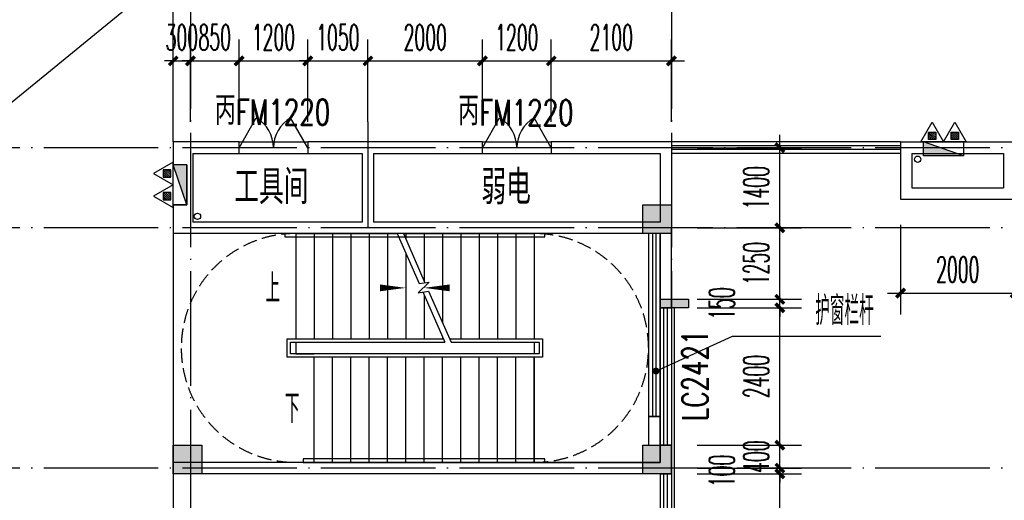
# Model space of a CAD drawing. Extents: x 1779708 to 7299578, y -1121471 to 88434.
# Tile 377 of 656: x 4757336 to 4774529, y -1028906 to -1020506. Entities that reach past the tile are written whole.
import ezdxf

# ---------------------------------------------------------------- set-up
doc = ezdxf.new("R2010")
doc.units = 0
doc.header["$LTSCALE"] = 1000
doc.header["$MEASUREMENT"] = 0
doc.linetypes.add('DASH', pattern=[0.35, 0.25, -0.1])
doc.linetypes.add('DOTE', pattern=[2.42, 2, -0.2, 0.02, -0.2])
doc.layers.get('0').update_dxf_attribs({"linetype": 'CONTINUOUS'})
doc.layers.get('Defpoints').update_dxf_attribs({"linetype": 'CONTINUOUS'})
for name, color, linetype in [('DIM_LEAD', 3, 'CONTINUOUS'), ('DIM_SYMB', 3, 'CONTINUOUS'), ('DIM_污水', 3, 'CONTINUOUS'), ('DOTE', 1, 'DOTE'), ('EQUIP_灭火器', 7, 'CONTINUOUS'), ('PUB_DIM', 3, 'CONTINUOUS'), ('PUB_TEXT', 7, 'CONTINUOUS'), ('SPACE', 7, 'CONTINUOUS'), ('STAIR', 2, 'CONTINUOUS'), ('WALL', 255, 'CONTINUOUS'), ('WINDOW', 2, 'CONTINUOUS'), ('WINDOW_TEXT', 7, 'CONTINUOUS'), ('修改', 6, 'CONTINUOUS'), ('墙柱', 2, 'CONTINUOUS'), ('室外构件', 4, 'CONTINUOUS'), ('栏杆', 6, 'CONTINUOUS'), ('看线', 3, 'CONTINUOUS')]:
    doc.layers.add(name, color=color, linetype=linetype)
doc.styles.add('_TCH_DIM', font='SIMPLEX.shx', dxfattribs={"width": 0.7, "bigfont": 'GBCBIG.shx'})
doc.styles.add('_TCH_DIM_T3', font='SIMPLEX.shx', dxfattribs={"width": 0.494118, "bigfont": 'GBCBIG.shx'})
doc.styles.add('_TCH_SPACE', font='SIMPLEX', dxfattribs={"height": 5, "bigfont": 'GBCBIG'})
doc.styles.add('_TCH_WINDOW', font='SIMPLEX', dxfattribs={"height": 3.5, "bigfont": 'GBCBIG'})
doc.dimstyles.new('_TCH_ARCH&&150', dxfattribs={"dimtxt": 446.25, "dimasz": 150, "dimexe": 375, "dimexo": 450, "dimgap": 189.375, "dimtad": 1, "dimdec": 0, "dimzin": 0, "dimdsep": 46, "dimtxsty": '_TCH_DIM_T3', "dimblk": 'ARCHTICK', "dimcen": 0.09, "dimdle": 225, "dimclrt": 7, "dimazin": 2, "dimtfac": 1, "dimtdec": 0, "dimtix": 1, "dimtmove": 2, "dimatfit": 3, "dimfxl": 250, "dimtolj": 1, "dimtzin": 0, "dimarcsym": 0})

# ---------------------------------------------------------------- blocks, each defined once
blk = doc.blocks.new('A$C159220C3')
at = {"layer": 'DOTE'}
for p, q in [((68000, 149200), (68000, 7200)), ((76400, 149200), (76400, 7200)), ((86800, 47300), (7200, 47300)), ((86800, 45900), (59600, 45900)), ((86800, 41700), (59600, 41700))]:
    blk.add_line(p, q, dxfattribs=at)
blk = doc.blocks.new('A$C606A0922')
at = {"layer": '墙柱'}
h = blk.add_hatch(color=256, dxfattribs=at)
h.paths.add_polyline_path([(24950, 87000), (25450, 87000), (25450, 87500), (24950, 87500)])
h.paths.add_polyline_path([(66900, 125200), (67500, 125200), (67500, 124600), (66900, 124600)])
h.paths.add_polyline_path([(16600, 125200), (17100, 125200), (17100, 124700), (16600, 124700)])
h.paths.add_polyline_path([(27130, 122900), (27130, 122600), (26430, 122600), (26430, 122900)])
h.paths.add_polyline_path([(54500, 138000), (55000, 138000), (55000, 137500), (54500, 137500)])
h.paths.add_polyline_path([(16600, 87000), (17100, 87000), (17100, 87500), (16600, 87500)])
h.paths.add_polyline_path([(42000, 96300), (42500, 96300), (42500, 96800), (42000, 96800)])
h.paths.add_polyline_path([(58500, 105100), (59000, 105100), (59000, 105600), (58500, 105600)])
h.paths.add_polyline_path([(13000, 93250), (13500, 93250), (13500, 93750), (13000, 93750)])
h.paths.add_polyline_path([(66700, 100900), (67200, 100900), (67200, 101400), (66700, 101400)])
h.paths.add_polyline_path([(20700, 118600), (21200, 118600), (21200, 118100), (20700, 118100)])
h.paths.add_polyline_path([(20700, 112000), (21200, 112000), (21200, 111500), (20700, 111500)])
h.paths.add_polyline_path([(13000, 106150), (13500, 106150), (13500, 105650), (13000, 105650)])
h.paths.add_polyline_path([(20700, 99800), (21200, 99800), (21200, 100300), (20700, 100300)])
h.paths.add_polyline_path([(13000, 87000), (13500, 87000), (13500, 87500), (13000, 87500)])
h.paths.add_polyline_path([(74900, 125200), (75600, 125200), (75600, 124600), (74900, 124600)])
h.paths.add_polyline_path([(54900, 113500), (54400, 113500), (54400, 113000), (54900, 113000)])
h.paths.add_polyline_path([(74900, 96300), (75600, 96300), (75600, 96800), (74900, 96800)])
h.paths.add_polyline_path([(500, 93250), (1000, 93250), (1000, 93750), (500, 93750)])
h.paths.add_polyline_path([(500, 106150), (1000, 106150), (1000, 105650), (500, 105650)])
h.paths.add_polyline_path([(8400, 125200), (8900, 125200), (8900, 124700), (8400, 124700)])
h.paths.add_polyline_path([(66900, 113600), (67500, 113600), (67500, 113000), (66900, 113000)])
h.paths.add_polyline_path([(74900, 113000), (75600, 113000), (75600, 113600), (74900, 113600)])
h.paths.add_polyline_path([(58500, 113000), (59100, 113000), (59100, 113600), (58500, 113600)])
h.paths.add_polyline_path([(66700, 105100), (67200, 105100), (67200, 105600), (66700, 105600)])
h.paths.add_polyline_path([(54400, 105100), (54900, 105100), (54900, 105600), (54400, 105600)])
h.paths.add_polyline_path([(50150, 125200), (50650, 125200), (50650, 124700), (50150, 124700)])
h.paths.add_polyline_path([(46200, 87000), (46700, 87000), (46700, 87500), (46200, 87500)])
h.paths.add_polyline_path([(42500, 99800), (42000, 99800), (42000, 100300), (42500, 100300)])
h.paths.add_polyline_path([(42500, 87000), (42000, 87000), (42000, 87500), (42500, 87500)])
h.paths.add_polyline_path([(24900, 99800), (25400, 99800), (25400, 100300), (24900, 100300)])
h.paths.add_polyline_path([(20700, 106150), (21200, 106150), (21200, 105650), (20700, 105650)])
h.paths.add_polyline_path([(13000, 100300), (13500, 100300), (13500, 99800), (13000, 99800)])
h.paths.add_polyline_path([(16600, 112000), (17100, 112000), (17100, 111500), (16600, 111500)])
h.paths.add_polyline_path([(8200, 112000), (8700, 112000), (8700, 111500), (8200, 111500)])
h.paths.add_polyline_path([(500, 112000), (1000, 112000), (1000, 111500), (500, 111500)])
h.paths.add_polyline_path([(16600, 118600), (17100, 118600), (17100, 118100), (16600, 118100)])
h.paths.add_polyline_path([(8400, 118700), (8900, 118700), (8900, 118100), (8400, 118100)])
h.paths.add_polyline_path([(74900, 99500), (75600, 99500), (75600, 100000), (74900, 100000)])
h.paths.add_polyline_path([(75100, 87000), (75600, 87000), (75600, 87500), (75100, 87500)])
h.paths.add_polyline_path([(66900, 96200), (67500, 96200), (67500, 96800), (66900, 96800)])
h.paths.add_polyline_path([(66950, 87000), (67450, 87000), (67450, 87500), (66950, 87500)])
h.paths.add_polyline_path([(58500, 96200), (59100, 96200), (59100, 96800), (58500, 96800)])
h.paths.add_polyline_path([(58550, 87000), (59050, 87000), (59050, 87500), (58550, 87500)])
h.paths.add_polyline_path([(50150, 99800), (50650, 99800), (50650, 100300), (50150, 100300)])
h.paths.add_polyline_path([(50150, 96300), (50650, 96300), (50650, 96800), (50150, 96800)])
h.paths.add_polyline_path([(50150, 87000), (50650, 87000), (50650, 87500), (50150, 87500)])
h.paths.add_polyline_path([(33100, 99800), (33600, 99800), (33600, 100300), (33100, 100300)])
h.paths.add_polyline_path([(33100, 96300), (33600, 96300), (33600, 96800), (33100, 96800)])
h.paths.add_polyline_path([(24900, 96300), (25400, 96300), (25400, 96800), (24900, 96800)])
h.paths.add_polyline_path([(500, 99800), (1000, 99800), (1000, 100300), (500, 100300)])
h.paths.add_polyline_path([(16600, 96300), (17100, 96300), (17100, 96800), (16600, 96800)])
h.paths.add_polyline_path([(33100, 87000), (33600, 87000), (33600, 87500), (33100, 87500)])
h.paths.add_polyline_path([(500, 87000), (1000, 87000), (1000, 87500), (500, 87500)])
h.paths.add_polyline_path([(74900, 128700), (75600, 128700), (75600, 128200), (74900, 128200)])
h.paths.add_polyline_path([(74900, 138000), (75600, 138000), (75600, 137500), (74900, 137500)])
h.paths.add_polyline_path([(66950, 128700), (67450, 128700), (67450, 128200), (66950, 128200)])
h.paths.add_polyline_path([(66950, 138000), (67450, 138000), (67450, 137500), (66950, 137500)])
h.paths.add_polyline_path([(58500, 125200), (59100, 125200), (59100, 124600), (58500, 124600)])
h.paths.add_polyline_path([(58550, 128700), (59050, 128700), (59050, 128200), (58550, 128200)])
h.paths.add_polyline_path([(58550, 138000), (59050, 138000), (59050, 137500), (58550, 137500)])
h.paths.add_polyline_path([(50150, 128700), (50650, 128700), (50650, 128200), (50150, 128200)])
h.paths.add_polyline_path([(50150, 138000), (50650, 138000), (50650, 137500), (50150, 137500)])
h.paths.add_polyline_path([(42000, 125200), (42500, 125200), (42500, 124700), (42000, 124700)])
h.paths.add_polyline_path([(42000, 128700), (42500, 128700), (42500, 128200), (42000, 128200)])
h.paths.add_polyline_path([(33100, 125200), (33600, 125200), (33600, 124700), (33100, 124700)])
h.paths.add_polyline_path([(25060, 125200), (25660, 125200), (25660, 124800), (25060, 124800)])
h.paths.add_polyline_path([(33100, 128700), (33600, 128700), (33600, 128200), (33100, 128200)])
h.paths.add_polyline_path([(24950, 128700), (25450, 128700), (25450, 128200), (24950, 128200)])
h.paths.add_polyline_path([(0, 125500), (700, 125500), (700, 125000), (0, 125000)])
h.paths.add_polyline_path([(0, 128700), (700, 128700), (700, 128200), (0, 128200)])
h.paths.add_polyline_path([(8150, 128700), (8650, 128700), (8650, 128200), (8150, 128200)])
h.paths.add_polyline_path([(16550, 128700), (17050, 128700), (17050, 128200), (16550, 128200)])
h.paths.add_polyline_path([(42000, 138000), (42500, 138000), (42500, 137500), (42000, 137500)])
h.paths.add_polyline_path([(33100, 138000), (33600, 138000), (33600, 137500), (33100, 137500)])
h.paths.add_polyline_path([(24950, 138000), (25450, 138000), (25450, 137500), (24950, 137500)])
h.paths.add_polyline_path([(16550, 138000), (17050, 138000), (17050, 137500), (16550, 137500)])
h.paths.add_polyline_path([(8150, 138000), (8650, 138000), (8650, 137500), (8150, 137500)])
h.paths.add_polyline_path([(0, 138000), (500, 138000), (500, 137500), (0, 137500)])
h.paths.add_polyline_path([(24950, 51000), (25450, 51000), (25450, 50500), (24950, 50500)])
h.paths.add_polyline_path([(66900, 12800), (67500, 12800), (67500, 13400), (66900, 13400)])
h.paths.add_polyline_path([(16600, 12800), (17100, 12800), (17100, 13300), (16600, 13300)])
h.paths.add_polyline_path([(27130, 15100), (27130, 15400), (26430, 15400), (26430, 15100)])
h.paths.add_polyline_path([(54500, 0), (55000, 0), (55000, 500), (54500, 500)])
h.paths.add_polyline_path([(16600, 51000), (17100, 51000), (17100, 50500), (16600, 50500)])
h.paths.add_polyline_path([(42000, 41700), (42500, 41700), (42500, 41200), (42000, 41200)])
h.paths.add_polyline_path([(58500, 32900), (59000, 32900), (59000, 32400), (58500, 32400)])
h.paths.add_polyline_path([(13000, 44750), (13500, 44750), (13500, 44250), (13000, 44250)])
h.paths.add_polyline_path([(66700, 37100), (67200, 37100), (67200, 36600), (66700, 36600)])
h.paths.add_polyline_path([(20700, 19400), (21200, 19400), (21200, 19900), (20700, 19900)])
h.paths.add_polyline_path([(20700, 26000), (21200, 26000), (21200, 26500), (20700, 26500)])
h.paths.add_polyline_path([(13000, 31850), (13500, 31850), (13500, 32350), (13000, 32350)])
h.paths.add_polyline_path([(20700, 38200), (21200, 38200), (21200, 37700), (20700, 37700)])
h.paths.add_polyline_path([(13000, 51000), (13500, 51000), (13500, 50500), (13000, 50500)])
h.paths.add_polyline_path([(74900, 12800), (75600, 12800), (75600, 13400), (74900, 13400)])
h.paths.add_polyline_path([(54900, 24500), (54400, 24500), (54400, 25000), (54900, 25000)])
h.paths.add_polyline_path([(74900, 41700), (75600, 41700), (75600, 41200), (74900, 41200)])
h.paths.add_polyline_path([(500, 44750), (1000, 44750), (1000, 44250), (500, 44250)])
h.paths.add_polyline_path([(500, 31850), (1000, 31850), (1000, 32350), (500, 32350)])
h.paths.add_polyline_path([(8400, 12800), (8900, 12800), (8900, 13300), (8400, 13300)])
h.paths.add_polyline_path([(66900, 24400), (67500, 24400), (67500, 25000), (66900, 25000)])
h.paths.add_polyline_path([(74900, 25000), (75600, 25000), (75600, 24400), (74900, 24400)])
h.paths.add_polyline_path([(58500, 25000), (59100, 25000), (59100, 24400), (58500, 24400)])
h.paths.add_polyline_path([(66700, 32900), (67200, 32900), (67200, 32400), (66700, 32400)])
h.paths.add_polyline_path([(54400, 32900), (54900, 32900), (54900, 32400), (54400, 32400)])
h.paths.add_polyline_path([(50150, 12800), (50650, 12800), (50650, 13300), (50150, 13300)])
h.paths.add_polyline_path([(46200, 51000), (46700, 51000), (46700, 50500), (46200, 50500)])
h.paths.add_polyline_path([(42500, 38200), (42000, 38200), (42000, 37700), (42500, 37700)])
h.paths.add_polyline_path([(42500, 51000), (42000, 51000), (42000, 50500), (42500, 50500)])
h.paths.add_polyline_path([(24900, 38200), (25400, 38200), (25400, 37700), (24900, 37700)])
h.paths.add_polyline_path([(20700, 31850), (21200, 31850), (21200, 32350), (20700, 32350)])
h.paths.add_polyline_path([(13000, 37700), (13500, 37700), (13500, 38200), (13000, 38200)])
h.paths.add_polyline_path([(16600, 26000), (17100, 26000), (17100, 26500), (16600, 26500)])
h.paths.add_polyline_path([(8200, 26000), (8700, 26000), (8700, 26500), (8200, 26500)])
h.paths.add_polyline_path([(500, 26000), (1000, 26000), (1000, 26500), (500, 26500)])
h.paths.add_polyline_path([(16600, 19400), (17100, 19400), (17100, 19900), (16600, 19900)])
h.paths.add_polyline_path([(8400, 19300), (8900, 19300), (8900, 19900), (8400, 19900)])
h.paths.add_polyline_path([(74900, 38500), (75600, 38500), (75600, 38000), (74900, 38000)])
h.paths.add_polyline_path([(75100, 51000), (75600, 51000), (75600, 50500), (75100, 50500)])
h.paths.add_polyline_path([(66900, 41800), (67500, 41800), (67500, 41200), (66900, 41200)])
h.paths.add_polyline_path([(66950, 51000), (67450, 51000), (67450, 50500), (66950, 50500)])
h.paths.add_polyline_path([(58500, 41800), (59100, 41800), (59100, 41200), (58500, 41200)])
h.paths.add_polyline_path([(58550, 51000), (59050, 51000), (59050, 50500), (58550, 50500)])
h.paths.add_polyline_path([(50150, 38200), (50650, 38200), (50650, 37700), (50150, 37700)])
h.paths.add_polyline_path([(50150, 41700), (50650, 41700), (50650, 41200), (50150, 41200)])
h.paths.add_polyline_path([(50150, 51000), (50650, 51000), (50650, 50500), (50150, 50500)])
h.paths.add_polyline_path([(33100, 38200), (33600, 38200), (33600, 37700), (33100, 37700)])
h.paths.add_polyline_path([(33100, 41700), (33600, 41700), (33600, 41200), (33100, 41200)])
h.paths.add_polyline_path([(24900, 41700), (25400, 41700), (25400, 41200), (24900, 41200)])
h.paths.add_polyline_path([(500, 38200), (1000, 38200), (1000, 37700), (500, 37700)])
h.paths.add_polyline_path([(16600, 41700), (17100, 41700), (17100, 41200), (16600, 41200)])
h.paths.add_polyline_path([(33100, 51000), (33600, 51000), (33600, 50500), (33100, 50500)])
h.paths.add_polyline_path([(500, 51000), (1000, 51000), (1000, 50500), (500, 50500)])
h.paths.add_polyline_path([(74900, 9300), (75600, 9300), (75600, 9800), (74900, 9800)])
h.paths.add_polyline_path([(74900, 0), (75600, 0), (75600, 500), (74900, 500)])
h.paths.add_polyline_path([(66950, 9300), (67450, 9300), (67450, 9800), (66950, 9800)])
h.paths.add_polyline_path([(66950, 0), (67450, 0), (67450, 500), (66950, 500)])
h.paths.add_polyline_path([(58500, 12800), (59100, 12800), (59100, 13400), (58500, 13400)])
h.paths.add_polyline_path([(58550, 9300), (59050, 9300), (59050, 9800), (58550, 9800)])
h.paths.add_polyline_path([(58550, 0), (59050, 0), (59050, 500), (58550, 500)])
h.paths.add_polyline_path([(50150, 9300), (50650, 9300), (50650, 9800), (50150, 9800)])
h.paths.add_polyline_path([(50150, 0), (50650, 0), (50650, 500), (50150, 500)])
h.paths.add_polyline_path([(42000, 12800), (42500, 12800), (42500, 13300), (42000, 13300)])
h.paths.add_polyline_path([(42000, 9300), (42500, 9300), (42500, 9800), (42000, 9800)])
h.paths.add_polyline_path([(33100, 12800), (33600, 12800), (33600, 13300), (33100, 13300)])
h.paths.add_polyline_path([(25060, 12800), (25660, 12800), (25660, 13200), (25060, 13200)])
h.paths.add_polyline_path([(33100, 9300), (33600, 9300), (33600, 9800), (33100, 9800)])
h.paths.add_polyline_path([(24950, 9300), (25450, 9300), (25450, 9800), (24950, 9800)])
h.paths.add_polyline_path([(0, 12500), (700, 12500), (700, 13000), (0, 13000)])
h.paths.add_polyline_path([(0, 9300), (700, 9300), (700, 9800), (0, 9800)])
h.paths.add_polyline_path([(8150, 9300), (8650, 9300), (8650, 9800), (8150, 9800)])
h.paths.add_polyline_path([(16550, 9300), (17050, 9300), (17050, 9800), (16550, 9800)])
h.paths.add_polyline_path([(42000, 0), (42500, 0), (42500, 500), (42000, 500)])
h.paths.add_polyline_path([(33100, 0), (33600, 0), (33600, 500), (33100, 500)])
h.paths.add_polyline_path([(24950, 0), (25450, 0), (25450, 500), (24950, 500)])
h.paths.add_polyline_path([(16550, 0), (17050, 0), (17050, 500), (16550, 500)])
h.paths.add_polyline_path([(8150, 0), (8650, 0), (8650, 500), (8150, 500)])
h.paths.add_polyline_path([(0, 0), (500, 0), (500, 500), (0, 500)])
for points in [[(66700, 37100), (67200, 37100), (67200, 36600), (66700, 36600)], [(58500, 32900), (59000, 32900), (59000, 32400), (58500, 32400)], [(66700, 32900), (67200, 32900), (67200, 32400), (66700, 32400)]]:
    blk.add_lwpolyline(points, close=True, dxfattribs=at)
blk = doc.blocks.new('$TwtSys$00000545')
h = blk.add_hatch()
h.set_pattern_fill('ANSI31', color=256, scale=200, angle=180, style=0)
h.set_pattern_definition([(225, (199409.273, 63921.482), (17.6776695, -17.6776695), [])])
h.paths.add_polyline_path([(65, 174), (-65, 174), (-65, 44), (65, 44)])
for p, q in [((0, 344), (-198, 0)), ((198, 0), (0, 344)), ((-198, 0), (198, 0))]:
    blk.add_line(p, q)
blk.add_lwpolyline([(65, 174), (-65, 174), (-65, 44), (65, 44)], close=True)
blk = doc.blocks.new('$DorLib2D$00000231')
at = {"color": 0}
for p, q in [((-0.5, 0), (-0.25, 0.433)), ((0.5, 0), (0.25, 0.433))]:
    blk.add_line(p, q, dxfattribs=at)
for centre, start, end in [((-0.5, 0), 0, 60), ((0.5, 0), 120, 180)]:
    blk.add_arc(centre, 0.5, start, end, dxfattribs=at)
blk = doc.blocks.new('$WINLIB2D$00000001')
at = {"color": 0}
for points in [[(-0.5, 0.5), (-0.5, -0.5)], [(-0.5, 0.5), (0.5, 0.5)], [(0.5, -0.5), (0.5, 0.5)], [(0.5, 0.1667), (-0.5, 0.1667)], [(0.5, -0.1667), (-0.5, -0.1667)], [(-0.5, -0.5), (0.5, -0.5)]]:
    blk.add_lwpolyline(points, dxfattribs=at)
blk = doc.blocks.new('_ArchTick')
at = {"color": 0, "linetype": 'ByBlock', "const_width": 0.4}
blk.add_lwpolyline([(-0.5, -0.5), (0.5, 0.5)], dxfattribs=at)
blk = doc.blocks.new('*D5608')
at = {"layer": 'Defpoints', "color": 0, "transparency": 16777216}
for p in [(4768717, -1021227), (4766617, -1022743), (4768717, -1022743)]:
    blk.add_point(p, dxfattribs=at)
at = {"layer": 'PUB_DIM', "color": 0, "lineweight": -2, "transparency": 16777216}
for p, q in [((4766617, -1022293), (4766617, -1020852)), ((4768717, -1022293), (4768717, -1020852)), ((4766392, -1021227), (4768942, -1021227))]:
    blk.add_line(p, q, dxfattribs=at)
at = {"layer": 'PUB_DIM', "color": 0, "lineweight": -2, "transparency": 16777216, "xscale": 150, "yscale": 150, "zscale": 150, "rotation": 180}
blk.add_blockref('_ArchTick', (4766617, -1021227), dxfattribs=at)
at = {"layer": 'PUB_DIM', "color": 0, "lineweight": -2, "transparency": 16777216, "xscale": 150, "yscale": 150, "zscale": 150}
blk.add_blockref('_ArchTick', (4768717, -1021227), dxfattribs=at)
at = {"layer": 'PUB_DIM', "color": 7, "transparency": 16777216, "insert": (4767667, -1020815), "char_height": 446.2, "attachment_point": 5, "style": '_TCH_DIM_T3'}
blk.add_mtext('\\A1;2100', dxfattribs=at)
blk = doc.blocks.new('*D5609')
at = {"layer": 'Defpoints', "color": 0, "transparency": 16777216}
for p in [(4766617, -1021227), (4765417, -1022743), (4766617, -1022743)]:
    blk.add_point(p, dxfattribs=at)
at = {"layer": 'PUB_DIM', "color": 0, "lineweight": -2, "transparency": 16777216}
for p, q in [((4765417, -1022293), (4765417, -1020852)), ((4766617, -1022293), (4766617, -1020852)), ((4765192, -1021227), (4766842, -1021227))]:
    blk.add_line(p, q, dxfattribs=at)
at = {"layer": 'PUB_DIM', "color": 0, "lineweight": -2, "transparency": 16777216, "xscale": 150, "yscale": 150, "zscale": 150, "rotation": 180}
blk.add_blockref('_ArchTick', (4765417, -1021227), dxfattribs=at)
at = {"layer": 'PUB_DIM', "color": 0, "lineweight": -2, "transparency": 16777216, "xscale": 150, "yscale": 150, "zscale": 150}
blk.add_blockref('_ArchTick', (4766617, -1021227), dxfattribs=at)
at = {"layer": 'PUB_DIM', "color": 7, "transparency": 16777216, "insert": (4766017, -1020815), "char_height": 446.2, "attachment_point": 5, "style": '_TCH_DIM_T3'}
blk.add_mtext('\\A1;1200', dxfattribs=at)
blk = doc.blocks.new('*D5610')
at = {"layer": 'Defpoints', "color": 0, "transparency": 16777216}
for p in [(4765417, -1021227), (4763417, -1022743), (4765417, -1022743)]:
    blk.add_point(p, dxfattribs=at)
at = {"layer": 'PUB_DIM', "color": 0, "lineweight": -2, "transparency": 16777216}
for p, q in [((4763417, -1022293), (4763417, -1020852)), ((4765417, -1022293), (4765417, -1020852)), ((4763192, -1021227), (4765642, -1021227))]:
    blk.add_line(p, q, dxfattribs=at)
at = {"layer": 'PUB_DIM', "color": 0, "lineweight": -2, "transparency": 16777216, "xscale": 150, "yscale": 150, "zscale": 150, "rotation": 180}
blk.add_blockref('_ArchTick', (4763417, -1021227), dxfattribs=at)
at = {"layer": 'PUB_DIM', "color": 0, "lineweight": -2, "transparency": 16777216, "xscale": 150, "yscale": 150, "zscale": 150}
blk.add_blockref('_ArchTick', (4765417, -1021227), dxfattribs=at)
at = {"layer": 'PUB_DIM', "color": 7, "transparency": 16777216, "insert": (4764417, -1020815), "char_height": 446.2, "attachment_point": 5, "style": '_TCH_DIM_T3'}
blk.add_mtext('\\A1;2000', dxfattribs=at)
blk = doc.blocks.new('*D5611')
at = {"layer": 'Defpoints', "color": 0, "transparency": 16777216}
for p in [(4763417, -1021227), (4762367, -1022743), (4763417, -1022743)]:
    blk.add_point(p, dxfattribs=at)
at = {"layer": 'PUB_DIM', "color": 0, "lineweight": -2, "transparency": 16777216}
for p, q in [((4762367, -1022293), (4762367, -1020852)), ((4763417, -1022293), (4763417, -1020852)), ((4762367, -1021227), (4762217, -1021227)), ((4762367, -1021227), (4763417, -1021227)), ((4763417, -1021227), (4763567, -1021227))]:
    blk.add_line(p, q, dxfattribs=at)
at = {"layer": 'PUB_DIM', "color": 0, "lineweight": -2, "transparency": 16777216, "xscale": 150, "yscale": 150, "zscale": 150}
blk.add_blockref('_ArchTick', (4762367, -1021227), dxfattribs=at)
at = {"layer": 'PUB_DIM', "color": 0, "lineweight": -2, "transparency": 16777216, "xscale": 150, "yscale": 150, "zscale": 150, "rotation": 180}
blk.add_blockref('_ArchTick', (4763417, -1021227), dxfattribs=at)
at = {"layer": 'PUB_DIM', "color": 7, "transparency": 16777216, "insert": (4762892, -1020815), "char_height": 446.2, "attachment_point": 5, "style": '_TCH_DIM_T3'}
blk.add_mtext('\\A1;1050', dxfattribs=at)
blk = doc.blocks.new('*D5612')
at = {"layer": 'Defpoints', "color": 0, "transparency": 16777216}
for p in [(4762367, -1021227), (4761167, -1022743), (4762367, -1022743)]:
    blk.add_point(p, dxfattribs=at)
at = {"layer": 'PUB_DIM', "color": 0, "lineweight": -2, "transparency": 16777216}
for p, q in [((4761167, -1022293), (4761167, -1020852)), ((4762367, -1022293), (4762367, -1020852)), ((4760942, -1021227), (4762592, -1021227))]:
    blk.add_line(p, q, dxfattribs=at)
at = {"layer": 'PUB_DIM', "color": 0, "lineweight": -2, "transparency": 16777216, "xscale": 150, "yscale": 150, "zscale": 150, "rotation": 180}
blk.add_blockref('_ArchTick', (4761167, -1021227), dxfattribs=at)
at = {"layer": 'PUB_DIM', "color": 0, "lineweight": -2, "transparency": 16777216, "xscale": 150, "yscale": 150, "zscale": 150}
blk.add_blockref('_ArchTick', (4762367, -1021227), dxfattribs=at)
at = {"layer": 'PUB_DIM', "color": 7, "transparency": 16777216, "insert": (4761767, -1020815), "char_height": 446.2, "attachment_point": 5, "style": '_TCH_DIM_T3'}
blk.add_mtext('\\A1;1200', dxfattribs=at)
blk = doc.blocks.new('*D5613')
at = {"layer": 'Defpoints', "color": 0, "transparency": 16777216}
for p in [(4761167, -1021227), (4760317, -1022743), (4761167, -1022743)]:
    blk.add_point(p, dxfattribs=at)
at = {"layer": 'PUB_DIM', "color": 0, "lineweight": -2, "transparency": 16777216}
for p, q in [((4760317, -1022293), (4760317, -1020852)), ((4761167, -1022293), (4761167, -1020852)), ((4760317, -1021227), (4760167, -1021227)), ((4760317, -1021227), (4761167, -1021227)), ((4761167, -1021227), (4761317, -1021227))]:
    blk.add_line(p, q, dxfattribs=at)
at = {"layer": 'PUB_DIM', "color": 0, "lineweight": -2, "transparency": 16777216, "xscale": 150, "yscale": 150, "zscale": 150}
blk.add_blockref('_ArchTick', (4760317, -1021227), dxfattribs=at)
at = {"layer": 'PUB_DIM', "color": 0, "lineweight": -2, "transparency": 16777216, "xscale": 150, "yscale": 150, "zscale": 150, "rotation": 180}
blk.add_blockref('_ArchTick', (4761167, -1021227), dxfattribs=at)
at = {"layer": 'PUB_DIM', "color": 7, "transparency": 16777216, "insert": (4760742, -1020815), "char_height": 446.2, "attachment_point": 5, "style": '_TCH_DIM_T3'}
blk.add_mtext('\\A1;850', dxfattribs=at)
blk = doc.blocks.new('*D5614')
at = {"layer": 'Defpoints', "color": 0, "transparency": 16777216}
for p in [(4760317, -1021227), (4760017, -1022743), (4760317, -1022743)]:
    blk.add_point(p, dxfattribs=at)
at = {"layer": 'PUB_DIM', "color": 0, "lineweight": -2, "transparency": 16777216}
for p, q in [((4760017, -1022293), (4760017, -1020852)), ((4760317, -1022293), (4760317, -1020852)), ((4760017, -1021227), (4759867, -1021227)), ((4760017, -1021227), (4760317, -1021227)), ((4760317, -1021227), (4760467, -1021227))]:
    blk.add_line(p, q, dxfattribs=at)
at = {"layer": 'PUB_DIM', "color": 0, "lineweight": -2, "transparency": 16777216, "xscale": 150, "yscale": 150, "zscale": 150}
blk.add_blockref('_ArchTick', (4760017, -1021227), dxfattribs=at)
at = {"layer": 'PUB_DIM', "color": 0, "lineweight": -2, "transparency": 16777216, "xscale": 150, "yscale": 150, "zscale": 150, "rotation": 180}
blk.add_blockref('_ArchTick', (4760317, -1021227), dxfattribs=at)
at = {"layer": 'PUB_DIM', "color": 7, "transparency": 16777216, "insert": (4760167, -1020815), "char_height": 446.2, "attachment_point": 5, "style": '_TCH_DIM_T3'}
blk.add_mtext('\\A1;300', dxfattribs=at)
blk = doc.blocks.new('*D5681')
at = {"layer": 'Defpoints', "color": 0, "transparency": 16777216}
for p in [(4772717, -1023643), (4774717, -1023643), (4774717, -1025284)]:
    blk.add_point(p, dxfattribs=at)
at = {"layer": 'PUB_DIM', "color": 0, "lineweight": -2, "transparency": 16777216}
for p, q in [((4772717, -1024093), (4772717, -1025659)), ((4774717, -1024093), (4774717, -1025659)), ((4772492, -1025284), (4774942, -1025284))]:
    blk.add_line(p, q, dxfattribs=at)
at = {"layer": 'PUB_DIM', "color": 0, "lineweight": -2, "transparency": 16777216, "xscale": 150, "yscale": 150, "zscale": 150, "rotation": 180}
blk.add_blockref('_ArchTick', (4772717, -1025284), dxfattribs=at)
at = {"layer": 'PUB_DIM', "color": 0, "lineweight": -2, "transparency": 16777216, "xscale": 150, "yscale": 150, "zscale": 150}
blk.add_blockref('_ArchTick', (4774717, -1025284), dxfattribs=at)
at = {"layer": 'PUB_DIM', "color": 7, "transparency": 16777216, "insert": (4773717, -1024872), "char_height": 446.2, "attachment_point": 5, "style": '_TCH_DIM_T3'}
blk.add_mtext('\\A1;2000', dxfattribs=at)
blk = doc.blocks.new('*D6744')
at = {"layer": 'Defpoints', "color": 0, "transparency": 16777216}
for p in [(4768717, -1028443), (4770610, -1028443), (4768717, -1033243)]:
    blk.add_point(p, dxfattribs=at)
at = {"layer": 'PUB_DIM', "color": 0, "lineweight": -2, "transparency": 16777216}
for p, q in [((4770610, -1033468), (4770610, -1028218)), ((4769167, -1028443), (4770985, -1028443)), ((4769167, -1033243), (4770985, -1033243))]:
    blk.add_line(p, q, dxfattribs=at)
at = {"layer": 'PUB_DIM', "color": 0, "lineweight": -2, "transparency": 16777216, "xscale": 150, "yscale": 150, "zscale": 150}
for p, rotation in [((4770610, -1028443), 90), ((4770610, -1033243), 270)]:
    blk.add_blockref('_ArchTick', p, dxfattribs=dict(at, rotation=rotation))
at = {"layer": 'PUB_DIM', "color": 7, "transparency": 16777216, "insert": (4770197, -1030843), "char_height": 446.2, "attachment_point": 5, "rotation": 90, "style": '_TCH_DIM_T3'}
blk.add_mtext('\\A1;4800', dxfattribs=at)
blk = doc.blocks.new('*D6745')
at = {"layer": 'Defpoints', "color": 0, "transparency": 16777216}
for p in [(4768717, -1028343), (4768717, -1028443), (4770610, -1028343)]:
    blk.add_point(p, dxfattribs=at)
at = {"layer": 'PUB_DIM', "color": 0, "lineweight": -2, "transparency": 16777216}
for p, q in [((4770610, -1028343), (4770610, -1028193)), ((4769167, -1028343), (4770985, -1028343)), ((4769167, -1028443), (4770985, -1028443)), ((4770610, -1028443), (4770610, -1028343)), ((4770610, -1028443), (4770610, -1028593))]:
    blk.add_line(p, q, dxfattribs=at)
at = {"layer": 'PUB_DIM', "color": 0, "lineweight": -2, "transparency": 16777216, "xscale": 150, "yscale": 150, "zscale": 150}
for p, rotation in [((4770610, -1028343), 270), ((4770610, -1028443), 90)]:
    blk.add_blockref('_ArchTick', p, dxfattribs=dict(at, rotation=rotation))
at = {"layer": 'PUB_DIM', "color": 7, "transparency": 16777216, "insert": (4769597, -1028393), "char_height": 446.2, "attachment_point": 5, "rotation": 90, "style": '_TCH_DIM_T3'}
blk.add_mtext('\\A1;100', dxfattribs=at)
blk = doc.blocks.new('*D6746')
at = {"layer": 'Defpoints', "color": 0, "transparency": 16777216}
for p in [(4768717, -1027943), (4770610, -1027943), (4768717, -1028343)]:
    blk.add_point(p, dxfattribs=at)
at = {"layer": 'PUB_DIM', "color": 0, "lineweight": -2, "transparency": 16777216}
for p, q in [((4770610, -1027943), (4770610, -1027793)), ((4769167, -1027943), (4770985, -1027943)), ((4770610, -1028343), (4770610, -1027943)), ((4769167, -1028343), (4770985, -1028343)), ((4770610, -1028343), (4770610, -1028493))]:
    blk.add_line(p, q, dxfattribs=at)
at = {"layer": 'PUB_DIM', "color": 0, "lineweight": -2, "transparency": 16777216, "xscale": 150, "yscale": 150, "zscale": 150}
for p, rotation in [((4770610, -1027943), 270), ((4770610, -1028343), 90)]:
    blk.add_blockref('_ArchTick', p, dxfattribs=dict(at, rotation=rotation))
at = {"layer": 'PUB_DIM', "color": 7, "transparency": 16777216, "insert": (4770197, -1028143), "char_height": 446.2, "attachment_point": 5, "rotation": 90, "style": '_TCH_DIM_T3'}
blk.add_mtext('\\A1;400', dxfattribs=at)
blk = doc.blocks.new('*D6747')
at = {"layer": 'Defpoints', "color": 0, "transparency": 16777216}
for p in [(4768717, -1025543), (4770610, -1025543), (4768717, -1027943)]:
    blk.add_point(p, dxfattribs=at)
at = {"layer": 'PUB_DIM', "color": 0, "lineweight": -2, "transparency": 16777216}
for p, q in [((4770610, -1028168), (4770610, -1025318)), ((4769167, -1025543), (4770985, -1025543)), ((4769167, -1027943), (4770985, -1027943))]:
    blk.add_line(p, q, dxfattribs=at)
at = {"layer": 'PUB_DIM', "color": 0, "lineweight": -2, "transparency": 16777216, "xscale": 150, "yscale": 150, "zscale": 150}
for p, rotation in [((4770610, -1025543), 90), ((4770610, -1027943), 270)]:
    blk.add_blockref('_ArchTick', p, dxfattribs=dict(at, rotation=rotation))
at = {"layer": 'PUB_DIM', "color": 7, "transparency": 16777216, "insert": (4770197, -1026743), "char_height": 446.2, "attachment_point": 5, "rotation": 90, "style": '_TCH_DIM_T3'}
blk.add_mtext('\\A1;2400', dxfattribs=at)
blk = doc.blocks.new('*D6748')
at = {"layer": 'Defpoints', "color": 0, "transparency": 16777216}
for p in [(4768717, -1025393), (4768717, -1025543), (4770610, -1025393)]:
    blk.add_point(p, dxfattribs=at)
at = {"layer": 'PUB_DIM', "color": 0, "lineweight": -2, "transparency": 16777216}
for p, q in [((4770610, -1025393), (4770610, -1025243)), ((4769167, -1025393), (4770985, -1025393)), ((4769167, -1025543), (4770985, -1025543)), ((4770610, -1025543), (4770610, -1025393)), ((4770610, -1025543), (4770610, -1025693))]:
    blk.add_line(p, q, dxfattribs=at)
at = {"layer": 'PUB_DIM', "color": 0, "lineweight": -2, "transparency": 16777216, "xscale": 150, "yscale": 150, "zscale": 150}
for p, rotation in [((4770610, -1025393), 270), ((4770610, -1025543), 90)]:
    blk.add_blockref('_ArchTick', p, dxfattribs=dict(at, rotation=rotation))
at = {"layer": 'PUB_DIM', "color": 7, "transparency": 16777216, "insert": (4769597, -1025468), "char_height": 446.2, "attachment_point": 5, "rotation": 90, "style": '_TCH_DIM_T3'}
blk.add_mtext('\\A1;150', dxfattribs=at)
blk = doc.blocks.new('*D6749')
at = {"layer": 'Defpoints', "color": 0, "transparency": 16777216}
for p in [(4768717, -1024143), (4770610, -1024143), (4768717, -1025393)]:
    blk.add_point(p, dxfattribs=at)
at = {"layer": 'PUB_DIM', "color": 0, "lineweight": -2, "transparency": 16777216}
for p, q in [((4770610, -1025618), (4770610, -1023918)), ((4769167, -1024143), (4770985, -1024143)), ((4769167, -1025393), (4770985, -1025393))]:
    blk.add_line(p, q, dxfattribs=at)
at = {"layer": 'PUB_DIM', "color": 0, "lineweight": -2, "transparency": 16777216, "xscale": 150, "yscale": 150, "zscale": 150}
for p, rotation in [((4770610, -1024143), 90), ((4770610, -1025393), 270)]:
    blk.add_blockref('_ArchTick', p, dxfattribs=dict(at, rotation=rotation))
at = {"layer": 'PUB_DIM', "color": 7, "transparency": 16777216, "insert": (4770197, -1024768), "char_height": 446.2, "attachment_point": 5, "rotation": 90, "style": '_TCH_DIM_T3'}
blk.add_mtext('\\A1;1250', dxfattribs=at)
blk = doc.blocks.new('*D6750')
at = {"layer": 'Defpoints', "color": 0, "transparency": 16777216}
for p in [(4768717, -1022743), (4770610, -1022743), (4768717, -1024143)]:
    blk.add_point(p, dxfattribs=at)
at = {"layer": 'PUB_DIM', "color": 0, "lineweight": -2, "transparency": 16777216}
for p, q in [((4770610, -1024368), (4770610, -1022518)), ((4769167, -1022743), (4770985, -1022743)), ((4769167, -1024143), (4770985, -1024143))]:
    blk.add_line(p, q, dxfattribs=at)
at = {"layer": 'PUB_DIM', "color": 0, "lineweight": -2, "transparency": 16777216, "xscale": 150, "yscale": 150, "zscale": 150}
for p, rotation in [((4770610, -1022743), 90), ((4770610, -1024143), 270)]:
    blk.add_blockref('_ArchTick', p, dxfattribs=dict(at, rotation=rotation))
at = {"layer": 'PUB_DIM', "color": 7, "transparency": 16777216, "insert": (4770197, -1023443), "char_height": 446.2, "attachment_point": 5, "rotation": 90, "style": '_TCH_DIM_T3'}
blk.add_mtext('\\A1;1400', dxfattribs=at)

msp = doc.modelspace()

# ---------------------------------------------------------------- hatches: boundary and pattern name
at = {"layer": 'WALL'}
msp.add_hatch(color=256, dxfattribs=at).paths.add_polyline_path([(4768517.1, -1025543.3), (4768517.1, -1025393.3), (4769017.1, -1025393.3), (4769017.1, -1025543.3)])

# ---------------------------------------------------------------- linework, layer by layer
at = {"color": 1}
for p, q in [((4773817.1, -1022643.3), (4773117.1, -1022643.3)), ((4773117.1, -1022883.3), (4773117.1, -1022643.3)), ((4773817.1, -1022883.3), (4773117.1, -1022643.3)), ((4773817.1, -1022643.3), (4773817.1, -1022883.3)), ((4773817.1, -1022883.3), (4773117.1, -1022883.3)), ((4760017.1, -1023743.3), (4760017.1, -1023043.3)), ((4760257.1, -1023043.3), (4760017.1, -1023043.3)), ((4760257.1, -1023743.3), (4760017.1, -1023043.3)), ((4760257.1, -1023743.3), (4760257.1, -1023043.3)), ((4760017.1, -1023743.3), (4760257.1, -1023743.3))]:
    msp.add_line(p, q, dxfattribs=at)
for points in [[(4773117.1, -1022883.3), (4773117.1, -1022643.3), (4773817.1, -1022883.3)], [(4760257.1, -1023043.3), (4760017.1, -1023043.3), (4760257.1, -1023743.3)]]:
    msp.add_solid(points, dxfattribs=at)
at = {"layer": 'DIM_LEAD'}
for p, q in [((4768447.1, -1026647.3), (4769780.3, -1026034.6)), ((4769780.3, -1026034.6), (4772375.1, -1026034.6))]:
    msp.add_line(p, q, dxfattribs=at)
at = {"layer": 'DIM_LEAD', "const_width": 60}
msp.add_lwpolyline([(4768419.8, -1026659.9, 1), (4768474.4, -1026634.8, 1)], format="xyb", close=True, dxfattribs=at)
at = {"layer": 'DIM_SYMB'}
for points in [[(4761997.1, -1025193.3, 0, 0, 0), (4764077.1, -1025193.3, 0, 120, 0), (4763627.1, -1025193.3, 0, 0, 0)], [(4762317.1, -1027293.3, 0, 0, 0), (4767417.1, -1027293.3, 0, 0, 0), (4767417.1, -1025193.3, 0, 0, 0), (4764397.1, -1025193.3, 0, 120, 0), (4764847.1, -1025193.3, 0, 0, 0)]]:
    msp.add_lwpolyline(points, format="xyseb", dxfattribs=at)
at = {"layer": 'DIM_污水', "color": 1}
for centre in [(4773017.1, -1022945), (4773017.1, -1022945), (4760440, -1023943.3)]:
    msp.add_circle(centre, 55, dxfattribs=at)
at = {"layer": 'DOTE'}
msp.add_line((4763417.1, -1022293.3), (4763417.1, -1024143.3), dxfattribs=at)
at = {"layer": 'STAIR'}
for p, q in [((4762157.1, -1024243.3), (4763926.5, -1024243.3)), ((4762157.1, -1024243.3), (4762157.1, -1026083.3)), ((4762477.1, -1024243.3), (4762477.1, -1026083.3)), ((4762797.1, -1024243.3), (4762797.1, -1026083.3)), ((4763117.1, -1024243.3), (4763117.1, -1026083.3)), ((4763437.1, -1024243.3), (4763437.1, -1026083.3)), ((4763757.1, -1024243.3), (4763757.1, -1026083.3)), ((4763926.5, -1024243.3), (4764309.9, -1025118.8)), ((4764035.7, -1024243.3), (4766317.1, -1024243.3)), ((4764035.7, -1024243.3), (4764412.2, -1025103.2)), ((4764077.1, -1024243.3), (4764077.1, -1024337.9)), ((4764397.1, -1024243.3), (4764397.1, -1025068.7)), ((4764717.1, -1024243.3), (4764717.1, -1025799.4)), ((4765037.1, -1024243.3), (4765037.1, -1026083.3)), ((4765357.1, -1024243.3), (4765357.1, -1026083.3)), ((4765677.1, -1024243.3), (4765677.1, -1026083.3)), ((4765997.1, -1024243.3), (4765997.1, -1026083.3)), ((4766317.1, -1024243.3), (4766317.1, -1026083.3)), ((4768517.1, -1024243.3), (4766317.1, -1024243.3)), ((4766317.1, -1024243.3), (4766317.1, -1026083.3)), ((4768517.1, -1028243.3), (4768517.1, -1024243.3)), ((4764077.1, -1024587.2), (4764077.1, -1026083.3)), ((4764486.3, -1025092), (4764291.7, -1025277.6)), ((4764309.9, -1025118.8), (4764486.3, -1025092)), ((4764291.7, -1025277.6), (4764476.3, -1025249.5)), ((4764374, -1025265.1), (4764758.5, -1026143.3)), ((4764397.1, -1025318), (4764397.1, -1026083.3)), ((4764476.3, -1025249.5), (4764867.7, -1026143.3)), ((4764717.1, -1026048.7), (4764717.1, -1026083.3)), ((4762007.1, -1026403.3), (4762007.1, -1026083.3)), ((4762007.1, -1026083.3), (4764732.2, -1026083.3)), ((4762067.1, -1026343.3), (4762067.1, -1026143.3)), ((4762067.1, -1026143.3), (4764758.5, -1026143.3)), ((4762157.1, -1026143.3), (4764758.5, -1026143.3)), ((4762157.1, -1026143.3), (4762157.1, -1026343.3)), ((4764841.4, -1026083.3), (4766467.1, -1026083.3)), ((4764867.7, -1026143.3), (4766317.1, -1026143.3)), ((4764867.7, -1026143.3), (4766407.1, -1026143.3)), ((4766317.1, -1026143.3), (4766317.1, -1026343.3)), ((4766407.1, -1026143.3), (4766407.1, -1026343.3)), ((4766467.1, -1026083.3), (4766467.1, -1026403.3)), ((4766467.1, -1026403.3), (4762007.1, -1026403.3)), ((4766407.1, -1026343.3), (4762067.1, -1026343.3)), ((4762157.1, -1026343.3), (4762477.1, -1026343.3)), ((4766317.1, -1026343.3), (4762477.1, -1026343.3)), ((4762477.1, -1028243.3), (4762477.1, -1026403.3)), ((4762797.1, -1028243.3), (4762797.1, -1026403.3)), ((4763117.1, -1028243.3), (4763117.1, -1026403.3)), ((4763437.1, -1028243.3), (4763437.1, -1026403.3)), ((4763757.1, -1028243.3), (4763757.1, -1026403.3)), ((4764077.1, -1028243.3), (4764077.1, -1026403.3)), ((4764397.1, -1028243.3), (4764397.1, -1026403.3)), ((4764717.1, -1028243.3), (4764717.1, -1026403.3)), ((4765037.1, -1028243.3), (4765037.1, -1026403.3)), ((4765357.1, -1028243.3), (4765357.1, -1026403.3)), ((4765677.1, -1028243.3), (4765677.1, -1026403.3)), ((4765997.1, -1028243.3), (4765997.1, -1026403.3)), ((4766317.1, -1028243.3), (4766317.1, -1026403.3)), ((4766317.1, -1026403.3), (4766317.1, -1028243.3)), ((4766317.1, -1028243.3), (4762477.1, -1028243.3)), ((4766317.1, -1028243.3), (4768517.1, -1028243.3))]:
    msp.add_line(p, q, dxfattribs=at)
for points in [[(4766507.1, -1024303.3), (4766507.1, -1024243.3), (4761967.1, -1024243.3), (4761967.1, -1024303.3)], [(4766507.1, -1028243.3), (4766507.1, -1028183.3), (4762287.1, -1028183.3), (4762287.1, -1028243.3)]]:
    msp.add_lwpolyline(points, close=True, dxfattribs=at)
at = {"layer": 'STAIR', "linetype": 'DASH'}
for centre, start, end in [((4762157.1, -1026243.3), 90, 270), ((4766317.1, -1026243.3), 270, 90)]:
    msp.add_arc(centre, 2000, start, end, dxfattribs=at)
at = {"layer": 'WALL'}
for p, q in [((4761167.1, -1022643.3), (4760017.1, -1022643.3)), ((4760017.1, -1022643.3), (4760017.1, -1023043.3)), ((4761167.1, -1022843.3), (4761167.1, -1022643.3)), ((4763417.1, -1022643.3), (4762367.1, -1022643.3)), ((4762367.1, -1022643.3), (4762367.1, -1022843.3)), ((4765417.1, -1022643.3), (4763417.1, -1022643.3)), ((4765417.1, -1022843.3), (4765417.1, -1022643.3)), ((4768717.1, -1022643.3), (4766617.1, -1022643.3)), ((4766617.1, -1022643.3), (4766617.1, -1022843.3)), ((4768717.1, -1022643.3), (4768717.1, -1024143.3)), ((4772717.1, -1022643.3), (4774717.1, -1022643.3)), ((4772717.1, -1022643.3), (4772717.1, -1023643.3)), ((4760357.1, -1022843.3), (4761167.1, -1022843.3)), ((4760357.1, -1022843.3), (4760357.1, -1022943.3)), ((4760357.1, -1022943.3), (4760357.1, -1022943.3)), ((4760357.1, -1022943.3), (4760357.1, -1023843.3)), ((4762367.1, -1022843.3), (4763317.1, -1022843.3)), ((4763317.1, -1022843.3), (4763317.1, -1024043.3)), ((4763517.1, -1022843.3), (4763517.1, -1024043.3)), ((4763517.1, -1022843.3), (4765417.1, -1022843.3)), ((4766617.1, -1022843.3), (4768517.1, -1022843.3)), ((4768517.1, -1022843.3), (4768517.1, -1024043.3)), ((4772917.1, -1022843.3), (4774517.1, -1022843.3)), ((4772917.1, -1022843.3), (4772917.1, -1023443.3)), ((4774517.1, -1022843.3), (4774517.1, -1023443.3)), ((4760257.1, -1023043.3), (4760017.1, -1023043.3)), ((4760257.1, -1023043.3), (4760257.1, -1023743.3)), ((4772917.1, -1023443.3), (4774517.1, -1023443.3)), ((4772717.1, -1023643.3), (4774717.1, -1023643.3)), ((4760257.1, -1023743.3), (4760017.1, -1023743.3)), ((4760017.1, -1023743.3), (4760017.1, -1024243.3)), ((4760357.1, -1023843.3), (4760357.1, -1023843.3)), ((4760357.1, -1023843.3), (4760357.1, -1024043.3)), ((4763317.1, -1024043.3), (4760357.1, -1024043.3)), ((4768517.1, -1024043.3), (4763517.1, -1024043.3)), ((4768717.1, -1025543.3), (4768717.1, -1024143.3)), ((4763417.1, -1024243.3), (4760017.1, -1024243.3)), ((4768517.1, -1024243.3), (4763417.1, -1024243.3)), ((4768517.1, -1024243.3), (4768517.1, -1025543.3)), ((4768517.1, -1025543.3), (4768717.1, -1025543.3)), ((4768717.1, -1027943.3), (4768517.1, -1027943.3)), ((4768517.1, -1027943.3), (4768517.1, -1028243.3)), ((4768717.1, -1028343.3), (4768717.1, -1027943.3)), ((4768517.1, -1028243.3), (4760017.1, -1028243.3)), ((4760017.1, -1028443.3), (4760017.1, -1028243.3)), ((4768517.1, -1028443.3), (4760017.1, -1028443.3)), ((4768517.1, -1028443.3), (4768717.1, -1028443.3)), ((4768717.1, -1028443.3), (4768717.1, -1028343.3))]:
    msp.add_line(p, q, dxfattribs=at)
for points in [[(4768517.1, -1025543.3), (4768517.1, -1025393.3), (4769017.1, -1025393.3), (4769017.1, -1025543.3), (4768517.1, -1025543.3)], [(4768517.1, -1027943.3), (4768517.1, -1027443.3), (4768317.1, -1027443.3), (4768317.1, -1027943.3)]]:
    msp.add_lwpolyline(points, dxfattribs=at)
at = {"layer": 'WINDOW'}
for p, q in [((4761167.1, -1022643.3), (4762367.1, -1022643.3)), ((4765417.1, -1022643.3), (4766617.1, -1022643.3)), ((4761167.1, -1022843.3), (4762367.1, -1022843.3)), ((4765417.1, -1022843.3), (4766617.1, -1022843.3))]:
    msp.add_line(p, q, dxfattribs=at)
at = {"layer": '室外构件'}
for p, q in [((4760017.1, -1019643.3), (4756717.1, -1022343.3)), ((4760017.1, -1022643.3), (4760017.1, -1019643.3)), ((4760017.1, -1024243.3), (4760017.1, -1033243.3))]:
    msp.add_line(p, q, dxfattribs=at)
msp.add_lwpolyline([(4768517.1, -1024243.3), (4768317.1, -1024243.3), (4768317.1, -1027443.3), (4768517.1, -1027443.3)], close=True, dxfattribs=at)
for points in [[(4768387.1, -1024243.3), (4768387.1, -1027443.3)], [(4768447.1, -1024243.3), (4768447.1, -1027443.3)]]:
    msp.add_lwpolyline(points, dxfattribs=at)
at = {"layer": '栏杆'}
for p, q in [((4772717.1, -1022643.3), (4768717.1, -1022643.3)), ((4772717.1, -1022843.3), (4768717.1, -1022843.3))]:
    msp.add_line(p, q, dxfattribs=at)
for points in [[(4772717.1, -1022713.3), (4768717.1, -1022713.3)], [(4772717.1, -1022773.3), (4768717.1, -1022773.3)]]:
    msp.add_lwpolyline(points, dxfattribs=at)
at = {"layer": '看线', "color": 190}
msp.add_line((4768767.1, -1025543.3), (4768767.1, -1033243.3), dxfattribs=at)

# ---------------------------------------------------------------- block references
at = {"layer": 'EQUIP_灭火器', "color": 6, "yscale": -1, "rotation": 180}
for p in [(4773268.7, -1022643.3), (4773665.5, -1022643.3)]:
    msp.add_blockref('$TwtSys$00000545', p, dxfattribs=at)
at = {"layer": 'EQUIP_灭火器', "color": 6, "xscale": -1, "yscale": -1, "rotation": 270}
for p in [(4760017.1, -1023194.9), (4760017.1, -1023591.7)]:
    msp.add_blockref('$TwtSys$00000545', p, dxfattribs=at)
at = {"layer": 'WINDOW', "xscale": 1200, "yscale": 1200, "zscale": 1200}
for p in [(4761767.1, -1022743.3), (4766017.1, -1022743.3)]:
    msp.add_blockref('$DorLib2D$00000231', p, dxfattribs=at)
at = {"layer": 'WINDOW'}
ref = msp.add_blockref('$WINLIB2D$00000001', (4768617.1, -1026743.3), dxfattribs=dict(at, xscale=2400, yscale=-200, zscale=2400, rotation=269.9999999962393))
ref.add_attrib('A', 'LC2421', (4769352.7, -1027515.8), dxfattribs={"layer": 'WINDOW_TEXT', "height": 446.25, "rotation": 90, "style": '_TCH_WINDOW', "width": 0.705882})
ref = msp.add_blockref('$WINLIB2D$00000001', (4768617.1, -1030843.3), dxfattribs=dict(at, xscale=4800, yscale=-200, zscale=4800, rotation=269.9999999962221))
ref.add_attrib('A', 'LC4821', (4769352.7, -1031615.8), dxfattribs={"layer": 'WINDOW_TEXT', "height": 446.25, "rotation": 90, "style": '_TCH_WINDOW', "width": 0.705882})
at = {"layer": '修改'}
for name, p in [('A$C159220C3', (4692317.1, -1070043.3)), ('A$C606A0922', (4701517.1, -1060843.3))]:
    msp.add_blockref(name, p, dxfattribs=at)

# ---------------------------------------------------------------- texts
at = {"layer": 'PUB_TEXT', "color": 7, "style": '_TCH_DIM', "width": 0.7}
for s, height, p in [('上', 506.4, (4761628.2, -1025455.8)), ('护窗栏杆', 506.38, (4771228.5, -1025843.6)), ('下', 506.4, (4761967.7, -1027555.8))]:
    msp.add_text(s, height=height, dxfattribs=at).set_placement(p)
at = {"layer": 'SPACE', "style": '_TCH_SPACE'}
for s, p in [('工具间', (4761082.6, -1023729.7)), ('弱电', (4765398, -1023734.6))]:
    msp.add_text(s, height=600, dxfattribs=at).set_placement(p)
at = {"layer": 'WINDOW_TEXT', "style": '_TCH_WINDOW'}
for p in [(4760742.8, -1022344.9), (4764992.8, -1022353.5)]:
    msp.add_text('丙', height=506.4, dxfattribs=at).set_placement(p)
at = {"layer": 'WINDOW_TEXT', "style": '_TCH_WINDOW', "width": 0.705882}
for p in [(4761111.4, -1022344.9), (4765361.4, -1022353.5)]:
    msp.add_text('FM1220', height=446.25, dxfattribs=at).set_placement(p)

# ---------------------------------------------------------------- dimensions: what is measured, and where the dimension line sits
at = {"layer": 'PUB_DIM'}
for p1, p2, distance, picture, middle in [((4760017.1, -1022743.3), (4760317.1, -1022743.3), 1515.9, '*D5614', (4760167.1, -1020814.9)), ((4760317.1, -1022743.3), (4761167.1, -1022743.3), 1515.9, '*D5613', (4760742.1, -1020814.9)), ((4761167.1, -1022743.3), (4762367.1, -1022743.3), 1515.9, '*D5612', (4761767.1, -1020814.9)), ((4762367.1, -1022743.3), (4763417.1, -1022743.3), 1515.9, '*D5611', (4762892.1, -1020814.9)), ((4763417.1, -1022743.3), (4765417.1, -1022743.3), 1515.9, '*D5610', (4764417.1, -1020814.9)), ((4765417.1, -1022743.3), (4766617.1, -1022743.3), 1515.9, '*D5609', (4766017.1, -1020814.9)), ((4766617.1, -1022743.3), (4768717.1, -1022743.3), 1515.9, '*D5608', (4767667.1, -1020814.9)), ((4768717.1, -1024143.3), (4768717.1, -1022743.3), -1892.6, '*D6750', (4770197.2, -1023443.3)), ((4772717.1, -1023643.3), (4774717.1, -1023643.3), -1640.8, '*D5681', (4773717.1, -1024871.7)), ((4768717.1, -1025393.3), (4768717.1, -1024143.3), -1892.6, '*D6749', (4770197.2, -1024768.3)), ((4768717.1, -1027943.3), (4768717.1, -1025543.3), -1892.6, '*D6747', (4770197.2, -1026743.3)), ((4768717.1, -1028343.3), (4768717.1, -1027943.3), -1892.6, '*D6746', (4770197.2, -1028143.3)), ((4768717.1, -1033243.3), (4768717.1, -1028443.3), -1892.6, '*D6744', (4770197.2, -1030843.3))]:
    dim = msp.add_aligned_dim(p1=p1, p2=p2, distance=distance, dimstyle='_TCH_ARCH&&150', dxfattribs=at)
    dim.commit()
    dim.dimension.update_dxf_attribs({"geometry": picture, "text_midpoint": middle})
for base, p1, p2, picture, middle in [((4770609.7, -1025393.3), (4768717.1, -1025543.3), (4768717.1, -1025393.3), '*D6748', (4769597.2, -1025468.3)), ((4770609.7, -1028343.3), (4768717.1, -1028443.3), (4768717.1, -1028343.3), '*D6745', (4769597.2, -1028393.3))]:
    dim = msp.add_linear_dim(base=base, p1=p1, p2=p2, angle=90, dimstyle='_TCH_ARCH&&150', dxfattribs=at)
    dim.commit()
    dim.dimension.update_dxf_attribs({"geometry": picture, "text_midpoint": middle, "dimtype": 161})

doc.saveas('drawing.dxf')
